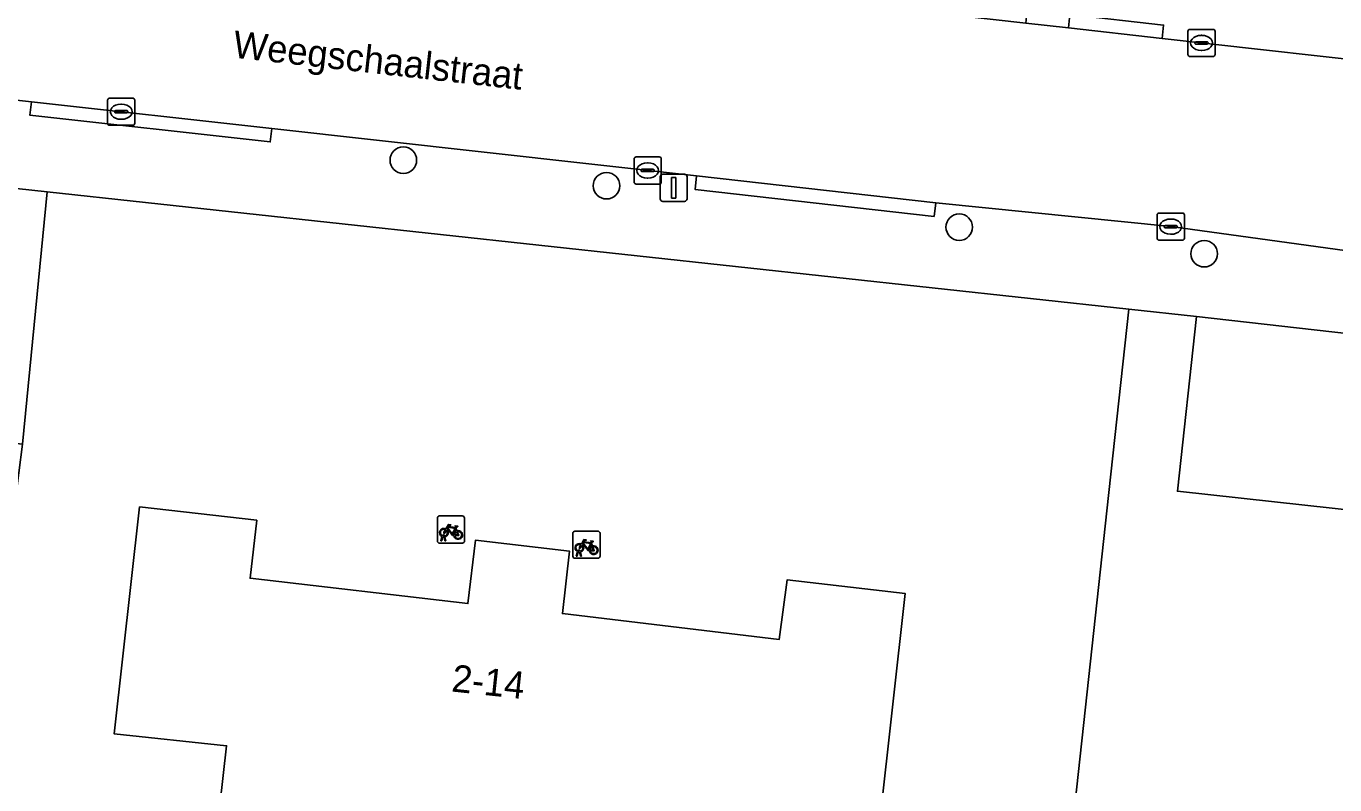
# Model space of a CAD drawing. Extents: x 161928 to 163071, y 386474 to 387428.
# Drawn here: x 162757.53 to 162805.69, y 387065.62 to 387093.52 of the extents above; entities that cross this region are included whole.
import ezdxf

# ---------------------------------------------------------------- set-up
doc = ezdxf.new("R2010")
doc.units = 0
for name, color, linetype in [('IMGEO_Boom', 7, 'Continuous'), ('IMGEO_Erf', 7, 'Continuous'), ('IMGEO_Fietsenrek', 7, 'Continuous'), ('IMGEO_Groenvoorziening', 7, 'Continuous'), ('IMGEO_Kolk', 7, 'Continuous'), ('IMGEO_Lichtmast', 7, 'Continuous'), ('IMGEO_Openbare_ruimte_label', 7, 'Continuous'), ('IMGEO_Pand', 7, 'Continuous'), ('IMGEO_Pand_nummerreeks', 7, 'Continuous'), ('IMGEO_Rijbaan_lokaal_open', 7, 'Continuous'), ('IMGEO_Voetpad_open', 7, 'Continuous')]:
    doc.layers.add(name, color=color, linetype=linetype)

msp = doc.modelspace()

# ---------------------------------------------------------------- linework, layer by layer
at = {"layer": 'IMGEO_Boom'}
for centre in [(162771.407, 387088.593), (162778.885, 387087.654), (162791.868, 387086.131), (162800.883, 387085.153)]:
    msp.add_circle(centre, 0.489, dxfattribs=at)
at = {"layer": 'IMGEO_Erf'}
msp.add_lwpolyline([(162794.847, 387039.225), (162793.403, 387039.835), (162797.378, 387076.371), (162798.111, 387083.112), (162758.294, 387087.427), (162757.39, 387078.149), (162757.125, 387076.034), (162754.614, 387053.932), (162754.399, 387051.81), (162753.097, 387040.852), (162752.769, 387038.09), (162765.128, 387034.098), (162783.462, 387032.587), (162787.129, 387032.285), (162788.283, 387031.326)], close=True, dxfattribs=at)
msp.add_lwpolyline([(162764.282, 387061.6), (162764.904, 387067.053), (162760.769, 387067.488), (162761.698, 387075.839), (162766.012, 387075.349), (162765.765, 387073.218), (162773.787, 387072.284), (162774.066, 387074.618), (162777.521, 387074.213), (162777.261, 387071.914), (162785.245, 387070.965), (162785.528, 387073.157), (162789.875, 387072.659), (162788.944, 387064.297)], dxfattribs=at)
at = {"layer": 'IMGEO_Fietsenrek'}
for p, q in [((162772.734, 387075.506), (162773.575, 387075.506)), ((162773.575, 387075.506), (162772.734, 387075.506)), ((162772.659, 387074.581), (162772.659, 387075.422)), ((162772.659, 387075.422), (162772.659, 387074.581)), ((162773.346, 387075.055), (162773.382, 387074.96)), ((162773.659, 387075.431), (162773.659, 387074.59)), ((162773.659, 387074.59), (162773.659, 387075.431)), ((162773.584, 387074.506), (162772.743, 387074.506)), ((162772.743, 387074.506), (162773.584, 387074.506)), ((162772.786, 387074.59), (162772.825, 387074.75)), ((162772.82, 387074.59), (162772.786, 387074.59)), ((162772.855, 387074.738), (162772.82, 387074.59)), ((162772.897, 387074.762), (162772.896, 387074.766)), ((162772.938, 387074.59), (162772.904, 387074.732)), ((162772.928, 387074.773), (162772.929, 387074.766)), ((162772.936, 387074.736), (162772.971, 387074.59)), ((162772.971, 387074.59), (162772.938, 387074.59)), ((162777.647, 387074.023), (162777.647, 387074.864)), ((162777.647, 387074.864), (162777.647, 387074.023)), ((162777.722, 387074.948), (162778.563, 387074.948)), ((162778.563, 387074.948), (162777.722, 387074.948)), ((162778.334, 387074.497), (162778.37, 387074.402)), ((162778.647, 387074.873), (162778.647, 387074.032)), ((162778.647, 387074.032), (162778.647, 387074.873)), ((162777.774, 387074.032), (162777.813, 387074.192)), ((162777.808, 387074.032), (162777.774, 387074.032)), ((162777.843, 387074.18), (162777.808, 387074.032)), ((162777.885, 387074.204), (162777.884, 387074.208)), ((162777.926, 387074.032), (162777.892, 387074.174)), ((162777.916, 387074.215), (162777.917, 387074.208)), ((162777.924, 387074.178), (162777.959, 387074.032)), ((162777.959, 387074.032), (162777.926, 387074.032)), ((162778.572, 387073.948), (162777.731, 387073.948)), ((162777.731, 387073.948), (162778.572, 387073.948))]:
    msp.add_line(p, q, dxfattribs=at)
for points in [[(162772.993, 387074.98), (162772.941, 387074.89), (162772.901, 387074.865), (162772.902, 387074.912), (162772.957, 387075.006)], [(162772.972, 387075.032), (162773.067, 387075.196), (162773.153, 387075.182), (162773.155, 387075.173), (162773.099, 387075.162), (162773.072, 387075.117), (162773.328, 387075.076)], [(162773.268, 387074.788), (162773.218, 387074.788), (162773.027, 387075.039), (162773.008, 387075.007)], [(162773.315, 387075.051), (162773.058, 387075.092), (162773.041, 387075.063), (162773.208, 387074.843), (162773.315, 387075.051)], [(162773.363, 387074.953), (162773.333, 387075.03), (162773.224, 387074.812), (162773.267, 387074.812)], [(162773.328, 387075.076), (162773.353, 387075.125), (162773.347, 387075.129), (162773.324, 387075.133), (162773.312, 387075.14), (162773.311, 387075.143), (162773.313, 387075.148), (162773.408, 387075.133), (162773.41, 387075.123), (162773.4, 387075.11), (162773.388, 387075.104), (162773.374, 387075.11), (162773.346, 387075.055)], [(162773.297, 387074.812), (162773.417, 387074.811), (162773.373, 387074.925)], [(162773.393, 387074.932), (162773.448, 387074.787), (162773.298, 387074.787)], [(162777.96, 387074.474), (162778.055, 387074.638), (162778.141, 387074.624), (162778.143, 387074.615), (162778.087, 387074.604), (162778.06, 387074.559), (162778.316, 387074.518)], [(162778.303, 387074.493), (162778.046, 387074.534), (162778.029, 387074.505), (162778.196, 387074.285), (162778.303, 387074.493)], [(162778.316, 387074.518), (162778.341, 387074.567), (162778.335, 387074.571), (162778.312, 387074.575), (162778.3, 387074.582), (162778.299, 387074.585), (162778.301, 387074.59), (162778.396, 387074.575), (162778.398, 387074.565), (162778.388, 387074.552), (162778.376, 387074.546), (162778.362, 387074.552), (162778.334, 387074.497)], [(162777.981, 387074.422), (162777.929, 387074.332), (162777.889, 387074.307), (162777.89, 387074.354), (162777.945, 387074.448)], [(162778.256, 387074.23), (162778.206, 387074.23), (162778.015, 387074.481), (162777.996, 387074.449)], [(162778.351, 387074.395), (162778.321, 387074.472), (162778.212, 387074.254), (162778.255, 387074.254)], [(162778.285, 387074.254), (162778.405, 387074.253), (162778.361, 387074.367)], [(162778.381, 387074.374), (162778.436, 387074.229), (162778.286, 387074.229)]]:
    msp.add_lwpolyline(points, dxfattribs=at)
for centre, radius, start, end in [((162772.737, 387075.428), 0.0779, 92.4484, 184.2845), ((162772.737, 387075.428), 0.0779, 92.4484, 184.2845), ((162773.581, 387075.428), 0.0779, 2.4484, 94.2845), ((162773.581, 387075.428), 0.0779, 2.4484, 94.2845), ((162772.899, 387074.891), 0.159, 62.6766, 242.1369), ((162772.899, 387074.891), 0.129, 63.3192, 238.903), ((162772.899, 387074.891), 0.129, 283.6043, 43.4302), ((162772.899, 387074.891), 0.159, 283.5766, 46.6042), ((162772.737, 387074.584), 0.0779, 182.4484, 274.2845), ((162772.737, 387074.584), 0.0779, 182.4484, 274.2845), ((162772.879, 387074.762), 0.0499, 12.8025, 158.6934), ((162772.899, 387074.891), 0.159, 253.9967, 271.7867), ((162772.879, 387074.762), 0.0174, 12.8025, 163.4502), ((162772.899, 387074.891), 0.129, 253.415, 269.0204), ((162773.426, 387074.807), 0.159, 113.3408, 178.3217), ((162773.426, 387074.807), 0.159, 187.0065, 105.7708), ((162773.426, 387074.807), 0.129, 113.923, 177.9556), ((162773.426, 387074.807), 0.129, 188.6715, 104.5883), ((162773.581, 387074.584), 0.0779, 272.4484, 4.2845), ((162773.581, 387074.584), 0.0779, 272.4484, 4.2845), ((162777.725, 387074.87), 0.0779, 92.4484, 184.2845), ((162777.725, 387074.87), 0.0779, 92.4484, 184.2845), ((162777.887, 387074.333), 0.159, 62.6766, 242.1369), ((162778.569, 387074.87), 0.0779, 2.4484, 94.2845), ((162778.569, 387074.87), 0.0779, 2.4484, 94.2845), ((162777.725, 387074.026), 0.0779, 182.4484, 274.2845), ((162777.725, 387074.026), 0.0779, 182.4484, 274.2845), ((162777.887, 387074.333), 0.129, 63.3192, 238.903), ((162777.867, 387074.204), 0.0499, 12.8025, 158.6934), ((162777.887, 387074.333), 0.159, 253.9967, 271.7867), ((162777.867, 387074.204), 0.0174, 12.8025, 163.4502), ((162777.887, 387074.333), 0.129, 253.415, 269.0204), ((162777.887, 387074.333), 0.129, 283.6043, 43.4302), ((162777.887, 387074.333), 0.159, 283.5766, 46.6042), ((162778.414, 387074.249), 0.159, 113.3408, 178.3217), ((162778.414, 387074.249), 0.159, 187.0065, 105.7708), ((162778.414, 387074.249), 0.129, 113.923, 177.9556), ((162778.414, 387074.249), 0.129, 188.6715, 104.5883), ((162778.569, 387074.026), 0.0779, 272.4484, 4.2845), ((162778.569, 387074.026), 0.0779, 272.4484, 4.2845)]:
    msp.add_arc(centre, radius, start, end, dxfattribs=at)
at = {"layer": 'IMGEO_Groenvoorziening'}
for points in [[(162758.294, 387087.427), (162747.899, 387088.553)], [(162745.926, 387087.132), (162745.066, 387079.479), (162757.39, 387078.149), (162758.294, 387087.427)], [(162815.275, 387065.51), (162818.5, 387074.278), (162818.536, 387074.37), (162799.897, 387076.415), (162800.596, 387082.842), (162798.111, 387083.112), (162797.378, 387076.371), (162793.403, 387039.835)]]:
    msp.add_lwpolyline(points, dxfattribs=at)
msp.add_lwpolyline([(162819.474, 387079.059), (162819.119, 387080.547), (162818.79, 387080.779), (162800.596, 387082.842), (162799.897, 387076.415), (162818.536, 387074.37), (162818.752, 387074.923), (162819.409, 387077.921)], close=True, dxfattribs=at)
at = {"layer": 'IMGEO_Kolk'}
for p, q in [((162800.283, 387092.479), (162800.283, 387093.331)), ((162800.358, 387093.405), (162801.21, 387093.405)), ((162801.284, 387093.331), (162801.284, 387092.479)), ((162800.542, 387092.899), (162800.542, 387092.911)), ((162800.98, 387092.862), (162800.582, 387092.862)), ((162800.585, 387092.948), (162800.983, 387092.948)), ((162800.771, 387093.185), (162800.796, 387093.185)), ((162801.026, 387092.911), (162801.026, 387092.899)), ((162801.21, 387092.405), (162800.358, 387092.405)), ((162800.794, 387092.625), (162800.769, 387092.625)), ((162760.598, 387090.876), (162761.45, 387090.876)), ((162760.523, 387089.95), (162760.523, 387090.802)), ((162760.825, 387090.419), (162761.223, 387090.419)), ((162761.011, 387090.656), (162761.036, 387090.656)), ((162761.524, 387090.802), (162761.524, 387089.95)), ((162760.782, 387090.37), (162760.782, 387090.382)), ((162761.22, 387090.333), (162760.822, 387090.333)), ((162761.034, 387090.096), (162761.009, 387090.096)), ((162761.266, 387090.382), (162761.266, 387090.37)), ((162761.45, 387089.876), (162760.598, 387089.876)), ((162779.9, 387087.788), (162779.9, 387088.64)), ((162779.975, 387088.714), (162780.827, 387088.714)), ((162780.388, 387088.494), (162780.413, 387088.494)), ((162780.901, 387088.64), (162780.901, 387087.788)), ((162780.159, 387088.208), (162780.159, 387088.22)), ((162780.597, 387088.171), (162780.199, 387088.171)), ((162780.202, 387088.257), (162780.6, 387088.257)), ((162780.643, 387088.22), (162780.643, 387088.208)), ((162780.827, 387087.714), (162779.975, 387087.714)), ((162780.411, 387087.934), (162780.386, 387087.934)), ((162799.151, 387085.722), (162799.151, 387086.574)), ((162799.226, 387086.648), (162800.078, 387086.648)), ((162800.152, 387086.574), (162800.152, 387085.722)), ((162799.41, 387086.142), (162799.41, 387086.154)), ((162799.848, 387086.105), (162799.45, 387086.105)), ((162799.453, 387086.191), (162799.851, 387086.191)), ((162799.639, 387086.428), (162799.664, 387086.428)), ((162799.894, 387086.154), (162799.894, 387086.142)), ((162800.078, 387085.648), (162799.226, 387085.648)), ((162799.662, 387085.868), (162799.637, 387085.868))]:
    msp.add_line(p, q, dxfattribs=at)
for points in [[(162800.283, 387092.479), (162800.283, 387093.331)], [(162800.358, 387093.405), (162801.21, 387093.405)], [(162801.284, 387093.331), (162801.284, 387092.479)], [(162801.21, 387092.405), (162800.358, 387092.405)], [(162760.598, 387090.876), (162761.45, 387090.876)], [(162760.523, 387089.95), (162760.523, 387090.802)], [(162761.524, 387090.802), (162761.524, 387089.95)], [(162761.45, 387089.876), (162760.598, 387089.876)], [(162779.9, 387087.788), (162779.9, 387088.64)], [(162779.975, 387088.714), (162780.827, 387088.714)], [(162780.901, 387088.64), (162780.901, 387087.788)], [(162780.827, 387087.714), (162779.975, 387087.714)], [(162799.151, 387085.722), (162799.151, 387086.574)], [(162799.226, 387086.648), (162800.078, 387086.648)], [(162800.152, 387086.574), (162800.152, 387085.722)], [(162800.078, 387085.648), (162799.226, 387085.648)]]:
    msp.add_lwpolyline(points, dxfattribs=at)
for centre, radius, start, end in [((162800.36, 387093.329), 0.0765, 91.552, 178.448), ((162800.36, 387093.329), 0.0765, 91.552, 178.448), ((162801.208, 387093.329), 0.0765, 1.552, 88.448), ((162801.208, 387093.329), 0.0765, 1.552, 88.448), ((162800.582, 387092.908), 0.0403, 85.8775, 175.7526), ((162800.579, 387092.898), 0.0366, 178.938, 274.7102), ((162800.983, 387092.905), 0.043, 264.8664, 352.4533), ((162800.987, 387092.91), 0.0386, 1.7309, 96.639), ((162800.36, 387092.481), 0.0765, 181.552, 268.448), ((162800.36, 387092.481), 0.0765, 181.552, 268.448), ((162801.208, 387092.481), 0.0765, 271.552, 358.448), ((162801.208, 387092.481), 0.0765, 271.552, 358.448), ((162760.6, 387090.8), 0.0765, 91.552, 178.448), ((162760.6, 387090.8), 0.0765, 91.552, 178.448), ((162761.448, 387090.8), 0.0765, 1.552, 88.448), ((162761.448, 387090.8), 0.0765, 1.552, 88.448), ((162760.822, 387090.379), 0.0403, 85.8775, 175.7526), ((162761.227, 387090.381), 0.0386, 1.7309, 96.639), ((162760.6, 387089.952), 0.0765, 181.552, 268.448), ((162760.6, 387089.952), 0.0765, 181.552, 268.448), ((162760.819, 387090.369), 0.0366, 178.938, 274.7102), ((162761.223, 387090.376), 0.043, 264.8664, 352.4533), ((162761.448, 387089.952), 0.0765, 271.552, 358.448), ((162761.448, 387089.952), 0.0765, 271.552, 358.448), ((162779.977, 387088.638), 0.0765, 91.552, 178.448), ((162779.977, 387088.638), 0.0765, 91.552, 178.448), ((162780.825, 387088.638), 0.0765, 1.552, 88.448), ((162780.825, 387088.638), 0.0765, 1.552, 88.448), ((162780.199, 387088.217), 0.0403, 85.8775, 175.7526), ((162780.196, 387088.207), 0.0366, 178.938, 274.7102), ((162780.6, 387088.214), 0.043, 264.8664, 352.4533), ((162780.604, 387088.219), 0.0386, 1.7309, 96.639), ((162779.977, 387087.79), 0.0765, 181.552, 268.448), ((162779.977, 387087.79), 0.0765, 181.552, 268.448), ((162780.825, 387087.79), 0.0765, 271.552, 358.448), ((162780.825, 387087.79), 0.0765, 271.552, 358.448), ((162799.228, 387086.572), 0.0765, 91.552, 178.448), ((162799.228, 387086.572), 0.0765, 91.552, 178.448), ((162800.076, 387086.572), 0.0765, 1.552, 88.448), ((162800.076, 387086.572), 0.0765, 1.552, 88.448), ((162799.45, 387086.151), 0.0403, 85.8775, 175.7526), ((162799.447, 387086.141), 0.0366, 178.938, 274.7102), ((162799.851, 387086.148), 0.043, 264.8664, 352.4533), ((162799.855, 387086.153), 0.0386, 1.7309, 96.639), ((162799.228, 387085.724), 0.0765, 181.552, 268.448), ((162799.228, 387085.724), 0.0765, 181.552, 268.448), ((162800.076, 387085.724), 0.0765, 271.552, 358.448), ((162800.076, 387085.724), 0.0765, 271.552, 358.448)]:
    msp.add_arc(centre, radius, start, end, dxfattribs=at)
for centre, major_axis, ratio, start_param, end_param in [((162800.77, 387092.905), (-0.387, 0.002), 0.722429, 4.712389, 7.853982), ((162800.795, 387092.905), (-0.39, 0.002), 0.717154, 1.570796, 4.712389), ((162761.01, 387090.376), (-0.387, 0.002), 0.722429, 4.712389, 7.853982), ((162761.035, 387090.376), (-0.39, 0.002), 0.717154, 1.570796, 4.712389), ((162780.387, 387088.214), (-0.387, 0.002), 0.722429, 4.712389, 7.853982), ((162780.412, 387088.214), (-0.39, 0.002), 0.717154, 1.570796, 4.712389), ((162799.638, 387086.148), (-0.387, 0.002), 0.722429, 4.712389, 7.853982), ((162799.663, 387086.148), (-0.39, 0.002), 0.717154, 1.570796, 4.712389)]:
    msp.add_ellipse(centre, major_axis=major_axis, ratio=ratio, start_param=start_param, end_param=end_param, dxfattribs=at)
at = {"layer": 'IMGEO_Lichtmast'}
for p, q in [((162780.961, 387088.075), (162781.751, 387088.075)), ((162781.751, 387088.075), (162780.961, 387088.075)), ((162780.861, 387087.175), (162780.861, 387087.975)), ((162780.861, 387087.975), (162780.861, 387087.175)), ((162781.851, 387087.975), (162781.851, 387087.175)), ((162781.851, 387087.175), (162781.851, 387087.975)), ((162781.751, 387087.075), (162780.961, 387087.075)), ((162780.961, 387087.075), (162781.751, 387087.075))]:
    msp.add_line(p, q, dxfattribs=at)
msp.add_lwpolyline([(162781.281, 387087.95), (162781.431, 387087.95), (162781.431, 387087.2), (162781.281, 387087.2), (162781.281, 387087.95)], dxfattribs=at)
for centre, start, end in [((162780.961, 387087.975), 90, 180), ((162780.961, 387087.975), 90, 180), ((162781.751, 387087.975), 0, 90), ((162781.751, 387087.975), 360, 90), ((162780.961, 387087.175), 180, 270), ((162780.961, 387087.175), 180, 270), ((162781.751, 387087.175), 270, 0), ((162781.751, 387087.175), 270, 0)]:
    msp.add_arc(centre, 0.1, start, end, dxfattribs=at)
at = {"layer": 'IMGEO_Pand'}
msp.add_lwpolyline([(162788.944, 387064.297), (162789.875, 387072.659), (162785.528, 387073.157), (162785.245, 387070.965), (162777.261, 387071.914), (162777.521, 387074.213), (162774.066, 387074.618), (162773.787, 387072.284), (162765.765, 387073.218), (162766.012, 387075.349), (162761.698, 387075.839), (162760.769, 387067.488), (162764.904, 387067.053), (162764.282, 387061.6)], dxfattribs=at)
at = {"layer": 'IMGEO_Rijbaan_lokaal_open'}
msp.add_lwpolyline([(162700.355, 387097.095), (162740.697, 387092.618), (162757.716, 387090.741), (162766.564, 387089.759), (162782.2, 387088.015), (162791, 387087.021), (162799.652, 387086.15), (162809.706, 387084.764), (162816.849, 387083.973), (162817.572, 387090.984), (162808.772, 387092.013), (162799.338, 387093.073), (162795.885, 387093.461), (162794.313, 387093.637), (162774.421, 387095.872), (162758.809, 387097.626), (162753.739, 387098.195), (162746.061, 387099.058), (162722.816, 387101.669)], dxfattribs=at)
at = {"layer": 'IMGEO_Voetpad_open'}
for points in [[(162753.788, 387098.67), (162758.857, 387098.098), (162758.809, 387097.626), (162774.421, 387095.872), (162774.468, 387096.339), (162794.362, 387094.122), (162794.313, 387093.637), (162795.885, 387093.461), (162795.934, 387093.947), (162799.387, 387093.562), (162799.338, 387093.073), (162808.772, 387092.013)], [(162782.144, 387087.519), (162782.2, 387088.015), (162766.564, 387089.759), (162766.509, 387089.263), (162757.661, 387090.245), (162757.716, 387090.741), (162740.697, 387092.618), (162700.355, 387097.095)], [(162741.341, 387089.557), (162747.899, 387088.553), (162758.294, 387087.427), (162798.111, 387083.112), (162800.596, 387082.842), (162818.79, 387080.779), (162823.658, 387080.274), (162827.43, 387079.9), (162829.866, 387079.658), (162830.325, 387083.716), (162830.732, 387086.875), (162828.609, 387087.032)], [(162819.932, 387083.631), (162816.849, 387083.973), (162809.706, 387084.764), (162799.652, 387086.15), (162791, 387087.021), (162790.944, 387086.525), (162782.144, 387087.519)]]:
    msp.add_lwpolyline(points, dxfattribs=at)
for points in [[(162795.885, 387093.461), (162799.338, 387093.073), (162799.387, 387093.562), (162795.934, 387093.947)], [(162757.716, 387090.741), (162757.661, 387090.245), (162766.509, 387089.263), (162766.564, 387089.759)], [(162782.2, 387088.015), (162782.144, 387087.519), (162790.944, 387086.525), (162791, 387087.021)]]:
    msp.add_lwpolyline(points, close=True, dxfattribs=at)

# ---------------------------------------------------------------- texts
at = {"layer": 'IMGEO_Openbare_ruimte_label'}
msp.add_text('Weegschaalstraat', height=1, rotation=353.6282, dxfattribs=at).set_placement((162765.102, 387092.37))
at = {"layer": 'IMGEO_Pand_nummerreeks'}
msp.add_text('2-14', height=1, rotation=353.9206, dxfattribs=at).set_placement((162773.154, 387069.053))

doc.saveas('drawing.dxf')
